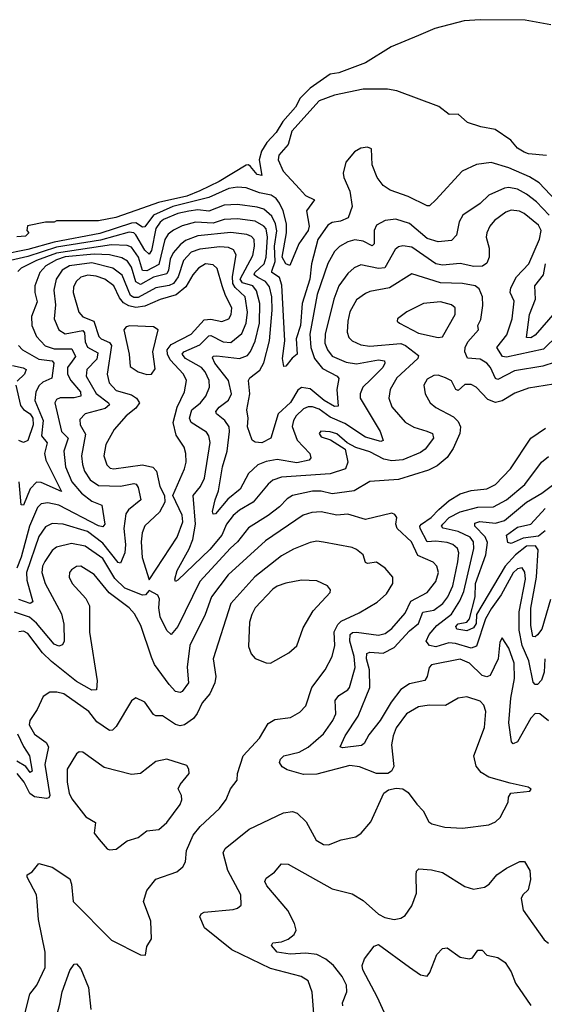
# Model space of a CAD drawing. Extents: x 1443846 to 1577407, y 839182 to 927291.
# Tile 471 of 535: x 1541348 to 1543726, y 921509 to 925971. Entities that reach past the tile are written whole.
import ezdxf

# ---------------------------------------------------------------- set-up
doc = ezdxf.new("R2010")
doc.units = 0

msp = doc.modelspace()

# ---------------------------------------------------------------- linework, layer by layer
at = {"layer": '0CON20XD'}
for points in [[(1543755, 925948), (1543638.8, 925968.8), (1543435, 925970.8), (1543362.5, 925965), (1543229.7, 925930.3), (1543155, 925898.6), (1543031.7, 925848.3), (1542915.8, 925775), (1542795, 925729.3), (1542755, 925724.2), (1542665, 925660.9), (1542619.4, 925615), (1542597.5, 925575), (1542540.2, 925509.8), (1542511, 925459), (1542468, 925415), (1542443.5, 925375), (1542433.6, 925335), (1542445.5, 925264.5), (1542425, 925269), (1542395, 925305.4), (1542385, 925312.8), (1542375, 925311.4), (1542252.9, 925237.1), (1542165, 925195.6), (1542105, 925171.6), (1541977.7, 925142.3), (1541905, 925116.3), (1541783.3, 925075), (1541705, 925058.6), (1541515, 925060), (1541505, 925052.5), (1541465, 925053.3), (1541383, 925037), (1541380, 925015), (1541390, 925005), (1541375, 924990), (1541335, 924987.5)], [(1543735.5, 925355.5), (1543655, 925362.9), (1543635, 925370), (1543605, 925388.6), (1543574, 925425), (1543503.6, 925473.6), (1543437.5, 925485), (1543377.5, 925505), (1543335, 925542.5), (1543295, 925541.2), (1543247.9, 925577.9), (1543057.8, 925647.8), (1543015.4, 925655.4), (1542905, 925655.4), (1542775, 925628.3), (1542705, 925602.9), (1542581.9, 925465), (1542565.3, 925405), (1542522.5, 925357.5), (1542519, 925335), (1542541.6, 925285), (1542616.5, 925205), (1542644.1, 925174.1), (1542684.4, 925155), (1542648.7, 925105), (1542659.6, 925035), (1542655, 925015.4), (1542613.9, 924955), (1542573, 924857), (1542555, 924863.9), (1542537.3, 924895), (1542556.9, 925005), (1542557.4, 925045), (1542542.9, 925105), (1542525, 925139.7), (1542509.9, 925159.9), (1542488.2, 925175), (1542435, 925186), (1542375, 925208.9), (1542335, 925211.8), (1542295.8, 925205.8), (1542205, 925165.7), (1542041.6, 925125), (1541954.8, 925085.2), (1541915, 925031.7), (1541905, 925031.2), (1541875, 925050.2), (1541855, 925049.4), (1541711.8, 925001.8), (1541505, 924962.6), (1541385, 924929.5), (1541265, 924905.1)], [(1543803.7, 925123.7), (1543702.2, 925232.2), (1543659.1, 925259.1), (1543565, 925299.6), (1543485, 925322.9), (1543418.8, 925315), (1543354.2, 925285), (1543235, 925154.6), (1543205, 925128), (1543195, 925128), (1543109.2, 925169.2), (1543027.6, 925197.6), (1542995, 925220), (1542968.6, 925255), (1542945, 925312.5), (1542942.5, 925385), (1542925, 925393.3), (1542895, 925388), (1542865, 925372), (1542825.8, 925325), (1542814.3, 925275.7), (1542816.9, 925255), (1542843.9, 925193.9), (1542855.3, 925125), (1542837.1, 925072.9), (1542802, 925058), (1542765, 925051.5), (1542745, 925040), (1542699.8, 924975), (1542670.2, 924865), (1542663, 924795), (1542628.9, 924685), (1542620.8, 924585), (1542601.4, 924525), (1542605.3, 924454.7), (1542582.8, 924437.2), (1542555, 924400), (1542545, 924398.8), (1542539.5, 924435), (1542549.5, 924515), (1542537, 924767), (1542525, 924802.3), (1542491.6, 924825), (1542491, 924831), (1542505.6, 924874.4), (1542503.8, 924945), (1542513.3, 925013.3), (1542508.1, 925045), (1542491.1, 925081.1), (1542455, 925111.5), (1542425, 925121.6), (1542335, 925133), (1542275, 925130), (1542205, 925102.6), (1542155, 925108.7), (1542115, 925103.1), (1542065, 925092), (1542000.3, 925065), (1541985, 925054), (1541965.3, 925024.7), (1541945.3, 924924.7), (1541935, 924908.4), (1541915, 924926), (1541875, 924996.6), (1541864.9, 925004.9), (1541845, 925008.3), (1541715, 924971.1), (1541515, 924939.4), (1541385, 924897.7), (1541286.2, 924875)], [(1543748.4, 925085), (1543690, 925145), (1543645, 925180.8), (1543605, 925202.4), (1543565, 925210.4), (1543545, 925207.3), (1543475, 925175.4), (1543435, 925137.8), (1543356.9, 925085), (1543339.6, 925055), (1543328.2, 924995), (1543305, 924970), (1543245, 924963.5), (1543195, 924978.9), (1543115, 925047.6), (1543053, 925067), (1543005, 925060.4), (1542965, 925038.9), (1542954.7, 925015.2), (1542955.3, 924955), (1542945, 924946.2), (1542905, 924966.7), (1542867.1, 924972.9), (1542835, 924963.7), (1542796.9, 924943.1), (1542775, 924920.9), (1542744.1, 924865.9), (1542696.3, 924725), (1542663.7, 924545), (1542667.5, 924485), (1542685, 924435.3), (1542720.6, 924390.6), (1542787.5, 924355), (1542795.2, 924345.2), (1542785.3, 924295), (1542791.1, 924218.9), (1542775, 924217.3), (1542727.6, 924245), (1542665, 924298), (1542625, 924304.2), (1542608.8, 924291.2), (1542575, 924236.2), (1542520.4, 924185), (1542486.3, 924073.7), (1542445, 924053.5), (1542415.9, 924055.9), (1542402, 924065), (1542380.4, 924125), (1542383.1, 924165), (1542377.4, 924202.6), (1542390.7, 924275), (1542384.7, 924335.3), (1542392, 924348), (1542437, 924383), (1542454.6, 924415.4), (1542480.3, 924515), (1542492.7, 924655), (1542490.4, 924715), (1542480.1, 924760.1), (1542461.7, 924785), (1542427.7, 924802.3), (1542411.2, 924815), (1542414.5, 924825), (1542455.5, 924865), (1542465.8, 924894.2), (1542471.7, 924985), (1542465, 925022.7), (1542455, 925035.2), (1542415, 925058.2), (1542335, 925068.2), (1542275, 925065.4), (1542225, 925048.9), (1542145, 925052.9), (1542085, 925037.3), (1542045, 925017.2), (1542021.6, 924998.4), (1542006.7, 924975), (1541978.6, 924861.4), (1541925, 924832.8), (1541904.9, 924834.9), (1541887, 924895), (1541855, 924940.2), (1541835, 924948), (1541765, 924950.2), (1541515, 924913.1), (1541425, 924879.7), (1541354.6, 924845), (1541340.3, 924829.7)], [(1543854.2, 924605.8), (1543722.7, 924477.3), (1543555, 924441.7), (1543537.1, 924445), (1543510.9, 924485), (1543556.8, 924543.2), (1543580.4, 924615), (1543589.2, 924695), (1543571.5, 924735), (1543573.9, 924755), (1543600, 924805), (1543656.5, 924865), (1543704.5, 924975.5), (1543711.3, 925015), (1543699.1, 925039.1), (1543635, 925092.3), (1543612.8, 925102.8), (1543575, 925107.9), (1543550.9, 925099.1), (1543499.9, 925060.1), (1543479.2, 925035), (1543465.3, 925005), (1543462.1, 924985), (1543475.3, 924935), (1543475.3, 924895), (1543465, 924866.9), (1543446.2, 924853.8), (1543407, 924853), (1543345, 924865.7), (1543265, 924858.9), (1543235, 924863.9), (1543125, 924940), (1543085, 924946.5), (1543065, 924942.2), (1543050.3, 924929.7), (1543003.2, 924846.8), (1542975, 924843.9), (1542895, 924859.6), (1542863.4, 924846.6), (1542835, 924820.9), (1542795.3, 924765), (1542772, 924705), (1542732.2, 924545), (1542731.7, 924505), (1542742.9, 924475), (1542765, 924446.4), (1542828.2, 924418.2), (1542875, 924411.8), (1542975, 924429.1), (1543001.4, 924425), (1543003.8, 924415), (1542993.4, 924395), (1542939.4, 924340.6)], [(1542939.4, 924340.6), (1542903.5, 924305), (1542890.8, 924275), (1542890.7, 924255), (1542982.7, 924105), (1542995, 924063.8), (1542985, 924060), (1542915, 924078.3), (1542821.3, 924141.3), (1542755, 924169.2), (1542705, 924205.2), (1542675, 924217.1), (1542655, 924216.7), (1542635, 924206.7), (1542601.4, 924175), (1542588.6, 924155), (1542583.1, 924126.9), (1542605.7, 924065.7), (1542663.6, 924005), (1542667.3, 923985), (1542659.5, 923975), (1542605, 923963.2), (1542515, 923978), (1542465, 923968.3), (1542427.1, 923952.9), (1542385.4, 923914.6), (1542346.8, 923843.2), (1542291.8, 923798.2), (1542235, 923731.6), (1542225, 923730), (1542221.4, 923741.4), (1542233.6, 923795), (1542248.8, 923835), (1542267.6, 923945), (1542288.2, 924015), (1542299.8, 924105), (1542296.9, 924125), (1542277.9, 924155), (1542240.5, 924185), (1542237.7, 924195), (1542252.3, 924215), (1542295, 924246.8), (1542308.3, 924275), (1542294.4, 924335), (1542232.9, 924415), (1542221.9, 924438.1), (1542224.7, 924445.3), (1542242.2, 924447.8), (1542344.8, 924435.2), (1542380.6, 924449.4), (1542395, 924467.3), (1542415, 924514.5), (1542435.4, 924595), (1542436, 924685), (1542421.9, 924741.9), (1542404.9, 924764.9), (1542358.4, 924778.4), (1542347.1, 924795), (1542405, 924902.5), (1542412.7, 924945), (1542410.2, 924975), (1542398.7, 924988.7), (1542377.8, 924997.8), (1542305.8, 925005.8), (1542155, 924991.9), (1542100, 924970), (1542075, 924951.2), (1542044, 924915), (1542030.8, 924885), (1542023.2, 924835), (1542015, 924818.5), (1541955, 924803.6), (1541895, 924770.6), (1541875, 924782.3), (1541855, 924848.9), (1541836.4, 924876.4), (1541811.5, 924891.5), (1541755, 924904.9), (1541685, 924908), (1541555, 924895.8), (1541515, 924882.2), (1541466.9, 924855), (1541438.9, 924825), (1541416.2, 924765), (1541416.6, 924735), (1541427.8, 924692.2), (1541401.7, 924625), (1541402.9, 924585), (1541424.8, 924534.8), (1541463.1, 924493.1), (1541505, 924479.8), (1541585, 924479.1), (1541601.4, 924445), (1541586.3, 924423.7), (1541565.6, 924395), (1541565.2, 924365), (1541579.6, 924335), (1541623.9, 924285), (1541625.9, 924265), (1541595, 924257.8), (1541532.1, 924257.9), (1541515, 924249.1), (1541508.1, 924235), (1541537, 924105), (1541567.4, 924075), (1541547.5, 924015), (1541555.2, 923945), (1541585, 923876.8), (1541628.5, 923825), (1541675, 923788.7), (1541720.8, 923770.9), (1541733.4, 923685), (1541725, 923672.7), (1541705, 923677.8), (1541525, 923770.1), (1541475, 923781.9), (1541445, 923776.5), (1541429.3, 923760.7), (1541393.3, 923675), (1541355, 923534.6), (1541335, 923484.5)], [(1542270.5, 924510.5), (1542305, 924508.1), (1542355, 924548.4), (1542374.9, 924595.1), (1542381, 924645), (1542370.3, 924715), (1542325, 924757), (1542313.6, 924775), (1542312.5, 924807.5), (1542329.5, 924905), (1542317.9, 924927.9), (1542295, 924939), (1542255, 924942.2), (1542165, 924931.6), (1542125, 924917), (1542089.9, 924880.1), (1542066.8, 924805), (1542045, 924775.4), (1542025, 924765.6), (1541965, 924755.6), (1541885, 924712.1), (1541865, 924712), (1541850.3, 924720.3), (1541813, 924813), (1541770.4, 924845), (1541675, 924869), (1541573.5, 924855), (1541540, 924835), (1541513.9, 924795), (1541502.4, 924745), (1541510.8, 924679.2), (1541504.2, 924615), (1541525, 924564.6), (1541555, 924547.4), (1541635, 924562), (1541642.3, 924552.3), (1541645, 924510.8), (1541655, 924487.1), (1541701.7, 924461.7), (1541697.4, 924432.6), (1541653.1, 924385), (1541649.8, 924355), (1541695, 924276.2), (1541750.5, 924235), (1541754.7, 924225), (1541735, 924208.5), (1541645.6, 924184.4), (1541620.8, 924159.2), (1541622.7, 924135), (1541647, 924093), (1541628.7, 923995), (1541632.2, 923955), (1541642.2, 923925), (1541667.6, 923885), (1541705, 923859.6), (1541805, 923856.5), (1541865, 923868.2), (1541875.9, 923865.9), (1541885, 923851.2), (1541896.7, 923795), (1541840.6, 923749.4), (1541828.8, 923731.2), (1541819.6, 923665), (1541828.1, 923591.9), (1541824.6, 923554.6), (1541805, 923507.8), (1541795, 923511.1), (1541725, 923599), (1541655, 923651.9), (1541545, 923684.8), (1541495, 923687.4), (1541465, 923672.9), (1541435, 923628.8), (1541378.5, 923465), (1541380.3, 923430.3), (1541408, 923332), (1541395, 923324.8), (1541345, 923343.2)], [(1541935, 923432.5), (1542062.4, 923625), (1542087, 923695), (1542083.9, 923725), (1542041.9, 923815), (1542094.7, 923935.3), (1542102, 923965), (1542101.3, 924005), (1542094.1, 924034.1), (1542057.3, 924087.3), (1542044.1, 924145), (1542061.6, 924215), (1542095.7, 924285), (1542104.1, 924335), (1542091.2, 924365), (1542030.1, 924430.1), (1542017.8, 924455), (1542017, 924475), (1542035, 924498.4), (1542124.7, 924545), (1542185, 924610.3), (1542213.9, 924613.9), (1542265, 924602.4), (1542295.4, 924615), (1542307.2, 924635), (1542309.7, 924665), (1542280.3, 924720.3), (1542265.8, 924765), (1542243.5, 924843.5), (1542225, 924860), (1542190, 924865), (1542159.3, 924845), (1542133.3, 924815), (1542100.5, 924759.5), (1542056.8, 924723.2), (1541985, 924702.3), (1541915, 924672.3), (1541875, 924666.4), (1541843.5, 924673.5), (1541818.3, 924688.3), (1541800.7, 924710.7), (1541774.8, 924765), (1541734.6, 924795), (1541695, 924808.8), (1541657.2, 924812.8), (1541625.9, 924804.1), (1541604.2, 924785), (1541591.8, 924758.2), (1541590.7, 924735), (1541615.9, 924645), (1541633.6, 924623.6), (1541683.5, 924605), (1541707.6, 924535), (1541717.3, 924525), (1541755, 924508.6), (1541764.6, 924495), (1541744.7, 924364.7), (1541753.2, 924325), (1541785, 924290.5), (1541855, 924271.1), (1541877.6, 924255), (1541890.6, 924235), (1541875, 924210.6), (1541830, 924175), (1541775.7, 924114.3), (1541738.4, 924045), (1541729.2, 923995), (1541742.9, 923952.9), (1541758, 923938), (1541775, 923935.3), (1541905, 923953), (1541952.2, 923942.2), (1541968.9, 923925), (1541982.7, 923855), (1542003.8, 923813.8), (1542005.6, 923785), (1541981.4, 923738.6), (1541915, 923677.5), (1541903.3, 923645), (1541898.3, 923605), (1541903.7, 923533.7), (1541935, 923432.5)], [(1543775, 924646.1), (1543685, 924541), (1543665, 924529.5), (1543645, 924530), (1543659.1, 924635), (1543686.6, 924705), (1543683.3, 924765), (1543721.6, 924815), (1543731.7, 924865)], [(1543775, 924418.8), (1543719, 924401), (1543590.5, 924379.5), (1543515, 924339.7), (1543505, 924345.4), (1543482, 924395), (1543465, 924414.7), (1543435, 924432.5), (1543377.3, 924437.3), (1543365.3, 924465), (1543366.7, 924485), (1543379.3, 924510.7), (1543427.5, 924565), (1543424.5, 924584.5), (1543438.5, 924611.5), (1543447.5, 924675), (1543445.8, 924715), (1543431.4, 924751.4), (1543412.5, 924765), (1543355, 924774.8), (1543255, 924778), (1543125, 924819.2), (1543025, 924756.4), (1542935, 924739.3), (1542915, 924730.4), (1542875, 924701.2), (1542845, 924646.9), (1542835.3, 924605), (1542832.8, 924555), (1542840.5, 924530.5), (1542855.8, 924515.8), (1542895, 924497.8), (1542935, 924491), (1543075, 924503.9), (1543096.9, 924495), (1543155, 924449.2), (1543153.3, 924435), (1543058, 924348), (1543027.6, 924295), (1543021.6, 924255), (1543035, 924217.1), (1543095, 924146.2), (1543135, 924124.1), (1543193.3, 924106.7), (1543218.5, 924095), (1543223.6, 924075), (1543186.6, 924025), (1543165, 924009.6), (1543085, 923976.3), (1543035, 923971.4), (1542998.8, 923978.8), (1542935, 924012.7), (1542872.3, 924032.3), (1542833.1, 924053.1), (1542785, 924094.6), (1542755, 924103.8), (1542713.2, 924106.8), (1542705.7, 924095), (1542715, 924081.1), (1542757.2, 924067.2), (1542824, 924024), (1542835.3, 923965), (1542825.4, 923935), (1542755, 923912.5), (1542535, 923897.6), (1542495, 923883.4), (1542473.7, 923866.3), (1542406.2, 923785), (1542345, 923748.6), (1542315, 923723.2), (1542285.7, 923685), (1542264, 923635), (1542209.7, 923570.3), (1542065, 923430.6), (1542055, 923424.3), (1542051.3, 923435), (1542062.5, 923475), (1542116.6, 923573.4), (1542132.8, 923615), (1542144.9, 923685.1), (1542135, 923813.8), (1542167.8, 923855), (1542186.2, 923893.8), (1542211.4, 924055), (1542205.3, 924085), (1542195, 924100.9), (1542125.3, 924145), (1542118, 924165), (1542127.9, 924202.1), (1542168.2, 924235), (1542191.4, 924265), (1542208.1, 924305), (1542206.6, 924335), (1542189.1, 924375), (1542171.9, 924395), (1542099.8, 924435), (1542084.7, 924455), (1542092.1, 924465), (1542165, 924497.5), (1542205, 924538), (1542215, 924539), (1542270.5, 924510.5)], [(1543245, 924530.6), (1543265, 924533.1), (1543321.8, 924635), (1543321.9, 924665), (1543305, 924678.8), (1543255, 924692.5), (1543178.8, 924685), (1543102.7, 924647.3), (1543060, 924615), (1543058.8, 924605), (1543070, 924595), (1543155, 924550.9), (1543245, 924530.6)], [(1541925, 924362.5), (1541945, 924364.4), (1541961.8, 924388.2), (1541952, 924465), (1541975.6, 924565.6), (1541955, 924578.2), (1541847, 924583), (1541830.9, 924579.1), (1541820.8, 924565), (1541844, 924455), (1541849.2, 924399.2), (1541885, 924374.6), (1541925, 924362.5)], [(1541342.9, 924495), (1541361.2, 924475), (1541435, 924432.9), (1541494.8, 924424.8), (1541502.4, 924415), (1541493.4, 924346.6), (1541452.4, 924327.6), (1541436.6, 924313.4), (1541421.6, 924285), (1541417.4, 924245), (1541454.7, 924155), (1541447.5, 924085), (1541472.8, 924052.8), (1541461.1, 924005), (1541467.4, 923975), (1541537.1, 923832.9), (1541445, 923873.2), (1541425, 923874.8), (1541396, 923844), (1541365, 923770.6), (1541355, 923772.5), (1541346.5, 923876.5)], [(1541315, 924403.5), (1541363.7, 924393.7), (1541377.3, 924385), (1541369.5, 924365), (1541337.2, 924332.8)], [(1543805, 924324.6), (1543655, 924301.6), (1543592.2, 924277.8), (1543535, 924244.2), (1543505, 924235.7), (1543469.3, 924249.3), (1543417.8, 924305), (1543395, 924317.1), (1543365, 924317.5), (1543335, 924290.4), (1543325, 924294.5), (1543305, 924334.4), (1543277.8, 924347.8), (1543245, 924359.6), (1543225, 924357.7), (1543195, 924341.1), (1543179.6, 924315), (1543186.5, 924275), (1543208.9, 924235), (1543235, 924213.6), (1543315, 924170.7), (1543335, 924149.6), (1543346.5, 924125), (1543343.4, 924095), (1543313, 924027), (1543285, 923987.5), (1543240.8, 923949.2), (1543201, 923929), (1543065, 923886.7), (1542935, 923878.5), (1542864.7, 923835.3), (1542765, 923822.2), (1542715, 923834), (1542675.6, 923834.4), (1542585, 923814.2), (1542560.5, 923799.5), (1542525, 923762.8), (1542475, 923724.2), (1542385, 923668), (1542335.8, 923604.2), (1542304.3, 923575.7), (1542164.7, 923425), (1542065, 923220.6), (1542035, 923184.2), (1542015, 923202), (1541984.8, 923264.8), (1541978.5, 923305), (1541982.3, 923345), (1541975, 923362.5), (1541935, 923383.3), (1541918, 923365), (1541905, 923363.4), (1541824.4, 923394.4), (1541778.8, 923438.8), (1541725, 923528.3), (1541645, 923584.4), (1541583.5, 923596.5), (1541515, 923580), (1541495.2, 923564.8), (1541461.9, 923515), (1541452.2, 923495), (1541448.3, 923465), (1541463.9, 923415), (1541537.9, 923277.9), (1541548.8, 923231.2), (1541550.4, 923155), (1541542.8, 923137.2), (1541525, 923132.1), (1541505, 923141.3), (1541425, 923236.2), (1541392.7, 923262.7), (1541325, 923286.2)], [(1541330.9, 924315), (1541351.7, 924221.7), (1541364.9, 924204.9), (1541395.7, 924185), (1541407.9, 924165), (1541409.1, 924135), (1541385.8, 924064.2), (1541365, 924054.5), (1541345, 924063.1)], [(1543745, 922794), (1543705, 922825.4), (1543685, 922826.2), (1543664.1, 922805), (1543605, 922697.8), (1543585, 922689.2), (1543577.9, 922697.9), (1543564.8, 922785), (1543574.3, 922895.7), (1543590.3, 922985), (1543589.6, 923055), (1543565, 923122), (1543535, 923170), (1543525, 923150), (1543516.4, 923075), (1543480.5, 922999.5), (1543465, 922993.4), (1543445, 922998.8), (1543386.2, 923055), (1543345, 923072.2), (1543215, 923047.7), (1543204.3, 923035), (1543195.2, 922994.8), (1543184.2, 922975.8), (1543115, 922961.4), (1543075.8, 922935), (1543032.4, 922877.6), (1542981.9, 922795), (1542930.1, 922729.9), (1542909.4, 922690.6), (1542897.9, 922682.1), (1542811.4, 922671.4), (1542801.2, 922675), (1542823.8, 922725), (1542882.4, 922815), (1542935.5, 922945), (1542934.2, 923025), (1542919.8, 923075), (1542921, 923099), (1542935, 923104), (1542995, 923100.6), (1543045, 923126.4), (1543115, 923201), (1543156.2, 923233.8), (1543174.8, 923285.2), (1543225.6, 923294.4), (1543265.3, 923324.7), (1543289, 923355), (1543311.9, 923405), (1543334.4, 923514.4), (1543338, 923555), (1543332.4, 923575), (1543312, 923592), (1543285, 923601.7), (1543235, 923607.9), (1543195.2, 923605.2), (1543162.7, 923665), (1543161.7, 923675), (1543169.7, 923685), (1543213.3, 923715), (1543248.3, 923751.7), (1543295, 923791.9), (1543345, 923821.8), (1543395, 923836.7), (1543465.6, 923844.4), (1543505, 923864.6), (1543572.2, 923935), (1543665, 924074), (1543731, 924119)], [(1543727.7, 923075), (1543725.8, 923014.2), (1543712.6, 922977.4), (1543695, 922958.6), (1543685, 922957.5), (1543675, 922968.8), (1543655.8, 923065), (1543626, 923135), (1543611.6, 923205), (1543612.6, 923287.4), (1543640.5, 923435), (1543637.1, 923467.1), (1543625, 923487.1), (1543605, 923482.7), (1543585, 923464.1), (1543530.4, 923365), (1543485, 923300.9), (1543459.6, 923255), (1543418.9, 923131.1), (1543395, 923122.4), (1543324, 923144), (1543293.8, 923146.1), (1543235, 923129.3), (1543205.5, 923135.5), (1543190, 923155), (1543203.3, 923185), (1543239.3, 923225), (1543305, 923276.5), (1543343.4, 923336.6), (1543360.9, 923379.1), (1543406.1, 923575), (1543404.8, 923605), (1543389.3, 923625), (1543335, 923651.7), (1543267.1, 923667.1), (1543260.4, 923675), (1543265.3, 923685), (1543295, 923714.8), (1543345, 923740.7), (1543425, 923761.2), (1543495, 923762.9), (1543555, 923795.6), (1543638.2, 923865), (1543713.1, 923965), (1543745, 923990.9)], [(1543753.7, 923343.7), (1543715, 923209.2), (1543695, 923182.7), (1543685, 923174.5), (1543674.6, 923175), (1543664.3, 923225), (1543664.3, 923304.3), (1543691, 923445), (1543698.7, 923568.7), (1543686.2, 923586.2), (1543645, 923584.3), (1543595, 923544.9), (1543548.8, 923495), (1543418.6, 923275), (1543416.4, 923235), (1543405, 923214.8), (1543375, 923201), (1543328.9, 923208.9), (1543325, 923221.2), (1543335, 923233.5), (1543375, 923240.8), (1543386.7, 923255), (1543413, 923355), (1543414.1, 923415), (1543461.5, 923545), (1543468.5, 923601.5), (1543457.5, 923627.5), (1543411.2, 923675), (1543410.4, 923689.6), (1543433.5, 923696.5), (1543505, 923688.8), (1543545, 923701.7), (1543645, 923784.8), (1543715.4, 923825), (1543817.6, 923902.4)], [(1543730.3, 923655), (1543699.6, 923630.3), (1543629.5, 923620.5), (1543575, 923596.8), (1543561.3, 923601.3), (1543555.3, 923635), (1543605, 923670.3), (1543665, 923684.7), (1543729.2, 923755)], [(1543035, 923734.4), (1542915, 923706), (1542835, 923729.2), (1542785, 923724.8), (1542715, 923740.8), (1542672.4, 923737.6), (1542633.3, 923725), (1542461.6, 923608.4), (1542293.6, 923455), (1542218.1, 923355), (1542188.1, 923275), (1542119.8, 923135), (1542107, 923037), (1542113.8, 922965), (1542085, 922926.7), (1542075, 922922.5), (1542055, 922926.7), (1542025, 922958.2), (1541958.9, 923048.9), (1541945, 923081.9), (1541897.1, 923225), (1541868.7, 923278.7), (1541844.7, 923305), (1541753.8, 923373.8), (1541685, 923456.1), (1541625, 923493.6), (1541605, 923492.5), (1541582.5, 923477.5), (1541573.5, 923465), (1541571.8, 923445), (1541586.7, 923415), (1541648, 923348), (1541664.1, 923314.1), (1541665.3, 923195), (1541698.8, 922975), (1541695.9, 922934.1), (1541675, 922932.9), (1541605, 922971), (1541492, 923062), (1541452.2, 923102.2), (1541385, 923189.7), (1541365, 923199.1), (1541345, 923196.2)], [(1542680.8, 921465), (1542673.2, 921563.2), (1542656, 921615), (1542624.6, 921634.6), (1542485, 921670.3), (1542310, 921755), (1542186, 921855), (1542164, 921905), (1542171.3, 921918.7), (1542185, 921926.9), (1542315, 921939.1), (1542335.4, 921944.6), (1542352.4, 921957.6), (1542350.8, 922005), (1542291.9, 922115), (1542271.1, 922195), (1542280, 922215), (1542388.1, 922301.9), (1542544, 922376), (1542585, 922383.1), (1542605.6, 922375), (1542647.1, 922335), (1542692.4, 922252.4), (1542725, 922232.9), (1542747.9, 922232.1), (1542805, 922254.3), (1542872.1, 922267.9), (1542895.5, 922284.5), (1542939.4, 922335), (1542998.1, 922465), (1543020, 922480), (1543055, 922488.2), (1543085, 922484.5), (1543108.9, 922468.9), (1543147.5, 922415), (1543176.1, 922386.1), (1543202.9, 922335), (1543216.8, 922326.8), (1543275, 922310.9), (1543355, 922307.1), (1543475, 922322.5), (1543505, 922335.7), (1543525.4, 922354.6), (1543561.4, 922425), (1543563.1, 922446.9), (1543573.8, 922465), (1543660, 922475), (1543667, 922483), (1543653.3, 922493.3), (1543571.1, 922511.1), (1543475, 922538), (1543439.4, 922559.4), (1543417.3, 922587.3), (1543407.1, 922635), (1543455, 922763.3), (1543461.3, 922835), (1543452.5, 922865), (1543435, 922882.2), (1543375, 922902.1), (1543335, 922895.6), (1543277.5, 922862.5), (1543204.7, 922864.7), (1543155, 922857.2), (1543101.5, 922825), (1543055, 922761.1), (1543040.3, 922725), (1543033.2, 922685), (1543043.8, 922586.2), (1543034, 922566), (1543016, 922554), (1542965, 922554.6), (1542888.8, 922585), (1542845, 922590.6), (1542695, 922551.7), (1542635, 922550.2), (1542561.2, 922571.2), (1542538.5, 922585), (1542525.7, 922604.3), (1542530.5, 922619.5), (1542546, 922635), (1542615, 922650.8), (1542655, 922674.2), (1542724.9, 922735.1), (1542767.1, 922795), (1542780.5, 922825), (1542777.6, 922885), (1542795, 922907.8), (1542835, 922933.4), (1542843.4, 922945), (1542868.1, 923035), (1542863.5, 923085), (1542844, 923155), (1542846.2, 923185), (1542856.7, 923193.3), (1542874.9, 923195.1), (1542975, 923181.4), (1543005, 923188.6), (1543035, 923212.2), (1543095, 923281.3), (1543120.9, 923335), (1543195, 923374.2), (1543234.2, 923425), (1543245.8, 923465), (1543239.2, 923495), (1543221.7, 923511.7), (1543153.3, 923543.3), (1543124.2, 923605), (1543058.7, 923665), (1543053.6, 923685), (1543056.9, 923715), (1543048.2, 923728.2), (1543035, 923734.4)], [(1541364.4, 921435), (1541393.5, 921555), (1541425.5, 921595), (1541463.9, 921675), (1541463.5, 921745), (1541433.3, 921893.3), (1541427, 921975), (1541423.8, 922005), (1541381.4, 922085), (1541382, 922095), (1541405, 922108.6), (1541435, 922146.7), (1541495, 922130.5), (1541575, 922078), (1541583.4, 922053.4), (1541590, 921975), (1541765, 921799.2), (1541895, 921733.3), (1541918.3, 921731.7), (1541925, 921770), (1541945.8, 921805), (1541943.1, 921885), (1541908.6, 921975), (1541924.4, 922025), (1541964.6, 922075.4), (1542060.7, 922109.3), (1542087.8, 922132.2), (1542099.1, 922155), (1542104.1, 922205), (1542135, 922275.6), (1542166.2, 922313.8), (1542254, 922396), (1542283.4, 922436.6), (1542303.1, 922485), (1542334.2, 922525), (1542335.7, 922555), (1542360.7, 922635), (1542435.5, 922715), (1542475, 922781.9), (1542505, 922800), (1542575, 922808.5), (1542617.9, 922832.1), (1542645, 922860.8), (1542672.4, 922945), (1542732.7, 923025), (1542764.1, 923085), (1542777.2, 923135), (1542773.5, 923196.5), (1542789.5, 923230.5), (1542805, 923244.8), (1542887, 923283), (1542968.3, 923331.7), (1543010.7, 923369.3), (1543040, 923415), (1543039.4, 923445), (1543005, 923485.6), (1542965, 923512.5), (1542925, 923507.1), (1542915, 923511.5), (1542904.4, 923545), (1542875, 923569.5), (1542855, 923578.5), (1542725, 923603.4), (1542695, 923607.8), (1542665, 923601.6), (1542589.2, 923570.8), (1542535, 923540.4), (1542414.5, 923445.5), (1542305.8, 923325), (1542224.6, 923075), (1542237.3, 922995), (1542233.3, 922965), (1542210.7, 922915), (1542175, 922874.4), (1542152.9, 922827.1), (1542135.4, 922804.6), (1542094.6, 922775.4), (1542075, 922771.2), (1542055, 922776.1), (1541995, 922815.5), (1541965, 922815.6), (1541955, 922822.2), (1541915, 922877.5), (1541875, 922898), (1541855.6, 922884.4), (1541785, 922767.5), (1541768.8, 922751.2), (1541755, 922750), (1541698.2, 922788.2), (1541661.5, 922835), (1541548.6, 922915), (1541516.5, 922923.5), (1541485, 922923.3), (1541455, 922904.3), (1541427.3, 922845), (1541394.1, 922795), (1541391, 922775), (1541415, 922733.2), (1541468, 922695), (1541479.2, 922675), (1541462.8, 922595), (1541484.7, 922455.3), (1541480.5, 922445), (1541469, 922441), (1541415, 922448.9), (1541393.6, 922463.6), (1541368.4, 922515), (1541336, 922555)], [(1542485, 923054.5), (1542568.7, 923101.3), (1542605, 923133.8), (1542633.2, 923215), (1542677.7, 923292.3), (1542755.8, 923375), (1542757.3, 923387.3), (1542743.8, 923405), (1542695, 923428.1), (1542625, 923430.4), (1542555, 923417.3), (1542515, 923403.6), (1542495, 923389.6), (1542416.1, 923305), (1542399.6, 923275), (1542390.1, 923239.9), (1542385, 923130), (1542396.8, 923096.8), (1542415, 923076), (1542465.5, 923055.5), (1542485, 923054.5)], [(1541338, 922735), (1541365, 922677.6), (1541393.3, 922635), (1541404.4, 922565.6), (1541395, 922558.5), (1541376.6, 922586.6), (1541335, 922610.6)], [(1541755, 922208.8), (1541785, 922211.2), (1541835, 922249.2), (1541885, 922264.3), (1541925, 922295.6), (1541979.3, 922300.7), (1542015, 922332.9), (1542075, 922414.3), (1542083.1, 922435), (1542081.4, 922455), (1542067.1, 922485), (1542075.5, 922505), (1542115.7, 922555), (1542114.3, 922575), (1542105, 922590.8), (1542015, 922620), (1541965, 922609.2), (1541895.4, 922554.6), (1541855, 922550), (1541731.5, 922581.5), (1541635, 922651.9), (1541617.3, 922652.7), (1541605, 922644), (1541563.8, 922575), (1541563.6, 922515), (1541571.8, 922465), (1541585, 922439.4), (1541648.3, 922358.3), (1541692, 922332), (1541686, 922285), (1541708, 922255), (1541745, 922214), (1541755, 922208.8)], [(1542812.1, 921502.1), (1542810.6, 921515), (1542830.3, 921565), (1542829.7, 921595), (1542810.2, 921635), (1542771, 921685), (1542735, 921713.4), (1542695, 921733.8), (1542645, 921740.3), (1542573.4, 921736.6), (1542515.7, 921745), (1542488.9, 921775), (1542495, 921787.3), (1542535, 921791.8), (1542565, 921804), (1542591.5, 921825), (1542600.6, 921845), (1542593.8, 921875), (1542563.3, 921933.3), (1542468.9, 922045), (1542458.9, 922065), (1542465, 922080), (1542503, 922107), (1542535.4, 922144.6), (1542565, 922144.5), (1542765, 922031.8), (1542855, 922008.9), (1542905, 921978.6), (1542975, 921916.5), (1543002.6, 921902.6), (1543045, 921893.1), (1543075, 921898.6), (1543095, 921911.4), (1543125.6, 921955), (1543147.2, 922012.8), (1543144.4, 922095.6), (1543147.3, 922112.7), (1543157.5, 922122.5), (1543215, 922118.5), (1543265, 922105.6), (1543365, 922042.5), (1543405, 922030), (1543455, 922040), (1543476.4, 922053.6), (1543510.8, 922095), (1543555, 922125.7), (1543615, 922156.2), (1543636.1, 922156.1), (1543660, 922115), (1543663.3, 922075), (1543652.7, 922027.3), (1543628, 922005), (1543621.3, 921988.7), (1543630, 921935), (1543725, 921801.4), (1543745, 921785.8)], [(1543022.6, 921422.6), (1542970.1, 921540.1), (1542903.3, 921665), (1542900, 921685), (1542911.2, 921715), (1542955, 921772.1), (1542975, 921779.3), (1543115, 921676.4), (1543165, 921642.2), (1543195, 921636), (1543207.6, 921652.4), (1543239.2, 921735), (1543265, 921761.2), (1543285, 921764), (1543345, 921722), (1543385, 921714.2), (1543400, 921720), (1543425, 921754), (1543445, 921754), (1543465, 921731.9), (1543515, 921720.9), (1543548, 921698), (1543575.2, 921655.2), (1543594.6, 921605), (1543665, 921502.9)], [(1541496.7, 921385), (1541530.3, 921509.7), (1541540.3, 921565), (1541575, 921661.2), (1541595, 921691.2), (1541605, 921692), (1541625, 921668.8), (1541659.3, 921585), (1541671.2, 921485)]]:
    msp.add_lwpolyline(points, dxfattribs=at)

doc.saveas('drawing.dxf')
